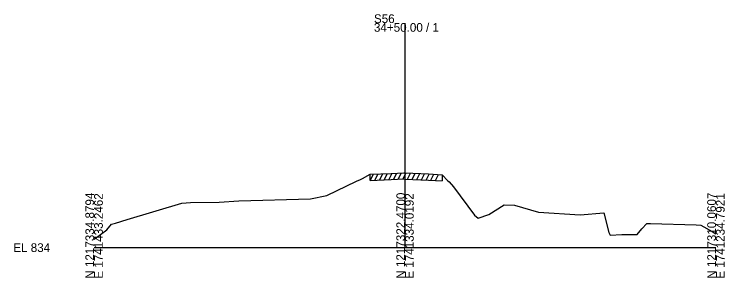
# Model space of a CAD drawing. Extents: x -26 to 1203, y -10 to 19541.
# Drawn here: x -25.7 to 202.8, y 9490.3 to 9575 of the extents above; entities that cross this region are included whole.
import ezdxf

# ---------------------------------------------------------------- set-up
doc = ezdxf.new("R2010")
doc.units = 0
for name, color, linetype in [('RD_GPK_XS_Cell', 7, 'Continuous'), ('RD_XS_ExGround', 7, 'Continuous'), ('RD_XS_ExPaveRet', 7, 'Continuous')]:
    doc.layers.add(name, color=color, linetype=linetype)

msp = doc.modelspace()

# ---------------------------------------------------------------- linework, layer by layer
at = {"layer": 'RD_GPK_XS_Cell'}
for p, q in [((100, 9500), (100, 9572.21)), ((0, 9500), (100, 9500)), ((100, 9500), (200, 9500))]:
    msp.add_line(p, q, dxfattribs=at)
at = {"layer": 'RD_XS_ExGround'}
msp.add_lwpolyline([(0, 9502.74), (0.01, 9502.74), (4.13, 9505.72), (5.57, 9507.51), (6.89, 9507.91), (10.63, 9509.07), (28.21, 9514.33), (31.01, 9514.53), (40.22, 9514.57), (46.58, 9515.04), (69.55, 9515.65), (74.89, 9516.77), (84.35, 9521.38), (85.67, 9521.96), (86.33, 9522.25), (88.83, 9523.58), (95.51, 9523.87), (99.59, 9524.07), (100, 9524.05), (107.54, 9523.68), (111.96, 9523.45), (113.79, 9521.45), (114.15, 9521.13), (115.64, 9519.52), (122.35, 9510.49), (123.56, 9509.48), (126.95, 9510.69), (131.87, 9513.72), (135.16, 9513.62), (142.95, 9511.37), (156.28, 9510.56), (163.93, 9511.2), (165.59, 9504.84), (165.96, 9504.04), (169.74, 9504.26), (170.04, 9504.24), (170.53, 9504.19), (173.35, 9504.22), (174.62, 9504.23), (176.16, 9506), (177.78, 9507.78), (178.97, 9507.76), (193.64, 9507.29), (195.11, 9507.27), (198.83, 9505.23), (200, 9504.46)], dxfattribs=at)
at = {"layer": 'RD_XS_ExPaveRet'}
for p, q in [((88.83, 9521.58), (89.85, 9523.62)), ((88.83, 9521.58), (88.83, 9523.58)), ((90.33, 9521.65), (91.35, 9523.69)), ((91.83, 9521.71), (92.85, 9523.76)), ((93.33, 9521.78), (94.35, 9523.82)), ((94.83, 9521.84), (95.85, 9523.89)), ((96.33, 9521.91), (97.36, 9523.96)), ((97.83, 9521.98), (98.86, 9524.03)), ((99.33, 9522.06), (100.32, 9524.03)), ((100.83, 9522.01), (101.81, 9523.96)), ((102.33, 9521.93), (103.31, 9523.89)), ((103.83, 9521.86), (104.81, 9523.81)), ((105.33, 9521.79), (106.31, 9523.74)), ((106.83, 9521.71), (107.81, 9523.66)), ((108.33, 9521.64), (109.31, 9523.59)), ((109.83, 9521.56), (110.81, 9523.51)), ((111.96, 9523.45), (111.96, 9521.45)), ((88.83, 9521.58), (95.51, 9521.87)), ((95.51, 9521.87), (99.59, 9522.07)), ((99.59, 9522.07), (100, 9522.05)), ((100, 9522.05), (107.54, 9521.68)), ((107.54, 9521.68), (111.96, 9521.45))]:
    msp.add_line(p, q, dxfattribs=at)

# ---------------------------------------------------------------- texts
at = {"layer": 'RD_GPK_XS_Cell'}
for s, p in [('S56', (90, 9572.21)), ('34+50.00 / 1', (90, 9569.41)), ('EL 834', (-26, 9498.6))]:
    msp.add_text(s, height=2.8, dxfattribs=at).set_placement(p)
for s, p in [('N 1217334.8794', (0, 9490)), ('E 1741433.2462', (2.8, 9490)), ('N 1217322.4700', (100, 9490)), ('E 1741334.0192', (102.8, 9490)), ('N 1217310.0607', (200, 9490)), ('E 1741234.7921', (202.8, 9490))]:
    msp.add_text(s, height=2.8, rotation=90, dxfattribs=at).set_placement(p)

doc.saveas('drawing.dxf')
